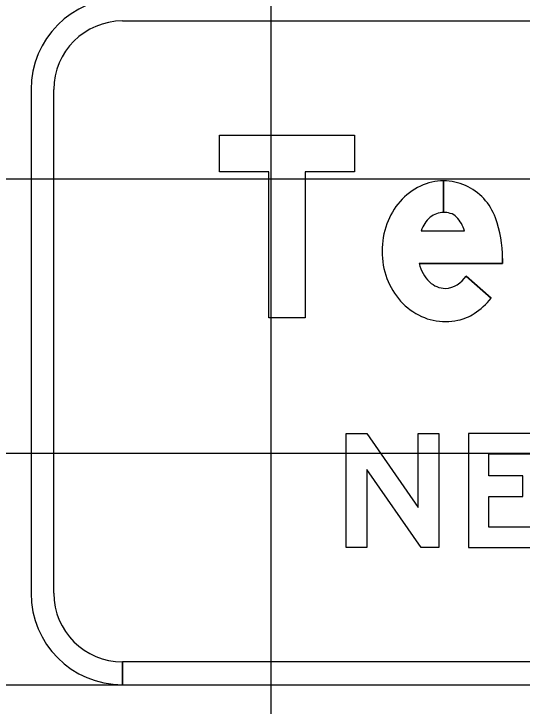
# Model space of a CAD drawing. Extents: x 1797809 to 2198143, y 249608 to 1237864.
# Drawn here: x 2195818.83 to 2195822.54, y 1237296.26 to 1237301.31 of the extents above; entities that cross this region are included whole.
import ezdxf

# ---------------------------------------------------------------- set-up
doc = ezdxf.new("R2010")
doc.units = 0
for name, color, linetype in [('GSBWFILL', 7, 'Continuous'), ('GSCOLORFILL', 7, 'Continuous'), ('GSDIMS', 7, 'Continuous'), ('GSOUTLINE', 7, 'Continuous'), ('GSSHT', 7, 'Continuous')]:
    doc.layers.add(name, color=color, linetype=linetype)

msp = doc.modelspace()

# ---------------------------------------------------------------- linework, layer by layer
at = {"layer": 'GSBWFILL'}
for p, q in [((2195821.9643, 1237300.09), (2195821.9643, 1237299.8602)), ((2195821.9644, 1237299.8602), (2195821.9644, 1237300.09)), ((2195821.8018, 1237299.7267), (2195822.1173, 1237299.7267)), ((2195822.1279, 1237299.3968), (2195822.3103, 1237299.2353))]:
    msp.add_line(p, q, dxfattribs=at)
for points in [[(2195820.9559, 1237299.091), (2195820.6895, 1237299.091), (2195820.6895, 1237300.1566), (2195820.3299, 1237300.1566), (2195820.3299, 1237300.423), (2195821.3156, 1237300.423), (2195821.3156, 1237300.1566), (2195820.9559, 1237300.1566)], [(2195821.9286, 1237298.2502), (2195821.9286, 1237297.4177), (2195821.7996, 1237297.4177), (2195821.4042, 1237297.9879), (2195821.4042, 1237297.4177), (2195821.2543, 1237297.4177), (2195821.2543, 1237298.2502), (2195821.4047, 1237298.2502), (2195821.7788, 1237297.7107), (2195821.7788, 1237298.2502)], [(2195822.7695, 1237297.5675), (2195822.2949, 1237297.5675), (2195822.2949, 1237297.7914), (2195822.5405, 1237297.7914), (2195822.5405, 1237297.9413), (2195822.2949, 1237297.9413), (2195822.2949, 1237298.1003), (2195822.757, 1237298.1003), (2195822.757, 1237298.2502), (2195822.1451, 1237298.2502), (2195822.1451, 1237297.4177), (2195822.7695, 1237297.4177)]]:
    msp.add_lwpolyline(points, close=True, dxfattribs=at)
msp.add_lwpolyline([(2195822.3945, 1237299.525), (2195822.3945, 1237299.487), (2195821.7866, 1237299.487)], dxfattribs=at)
for centre, major_axis, start_param, end_param in [((2195821.9643, 1237299.6955), (0, 0.3945), 0, 0.44196), ((2195821.9643, 1237299.6955), (0, 0.3945), 5.868518, 6.283016), ((2195821.9914, 1237299.6382), (0, 0.4579), 0.44196, 0.851746), ((2195821.9543, 1237299.6798), (0, 0.4129), 5.061282, 5.861635), ((2195822.0336, 1237299.6012), (0, 0.5141), 0.851746, 1.222943), ((2195821.9643, 1237299.7058), (0, 0.1544), 0, 0.684319), ((2195821.9643, 1237299.6812), (0, 0.1791), 6.008019, 6.282813), ((2195822.002, 1237299.6658), (0, 0.2093), 0.703138, 1.275447), ((2195821.9858, 1237299.7574), (0, 0.0999), 5.468651, 6.008019), ((2195821.8667, 1237299.645), (0, 0.2637), 5.027692, 5.468651), ((2195821.5287, 1237299.525), (0, 0.8658), 4.712389, 5.061282), ((2195822.0999, 1237299.5772), (0, 0.5845), 1.222943, 1.570796), ((2195822.0824, 1237299.5772), (0, 0.567), 1.570796, 1.928626), ((2195822.0425, 1237299.5435), (0, 0.2621), 1.788032, 2.378697), ((2195822.0316, 1237299.5582), (0, 0.5128), 1.928626, 2.305123), ((2195821.9806, 1237299.4799), (0, 0.1733), 2.383204, 3.128268), ((2195821.9653, 1237299.4973), (0, 0.1912), 3.209537, 4.158837), ((2195821.9991, 1237299.5289), (0, 0.4691), 2.305123, 2.711411), ((2195821.9198, 1237299.5412), (0, 0.4961), 3.710413, 4.047817), ((2195821.9783, 1237299.4835), (0, 0.4191), 2.711411, 3.141593), ((2195821.9897, 1237299.4319), (0, 0.3663), 3.35931, 3.710413), ((2195821.9783, 1237299.4835), (0, 0.4191), 3.141593, 3.35931)]:
    msp.add_ellipse(centre, major_axis=major_axis, ratio=0.999993, start_param=start_param, end_param=end_param, dxfattribs=at)
at = {"layer": 'GSCOLORFILL'}
for p, q in [((2195819.6228, 1237301.2555), (2195830.2871, 1237301.2555)), ((2195818.9568, 1237300.756), (2195818.9568, 1237297.0847)), ((2195819.1233, 1237297.0847), (2195819.1233, 1237300.756)), ((2195821.9643, 1237300.09), (2195821.9643, 1237299.8602)), ((2195821.9644, 1237299.8602), (2195821.9644, 1237300.09)), ((2195821.8018, 1237299.7267), (2195822.1173, 1237299.7267)), ((2195822.1279, 1237299.3968), (2195822.3103, 1237299.2353)), ((2195819.6228, 1237296.4187), (2195819.6228, 1237296.5852)), ((2195830.2871, 1237296.5852), (2195819.6244, 1237296.5852)), ((2195819.6244, 1237296.5852), (2195819.6244, 1237296.4187)), ((2195819.6244, 1237296.4187), (2195830.2871, 1237296.4187))]:
    msp.add_line(p, q, dxfattribs=at)
for points in [[(2195820.9559, 1237299.091), (2195820.6895, 1237299.091), (2195820.6895, 1237300.1566), (2195820.3299, 1237300.1566), (2195820.3299, 1237300.423), (2195821.3156, 1237300.423), (2195821.3156, 1237300.1566), (2195820.9559, 1237300.1566)], [(2195821.9286, 1237298.2502), (2195821.9286, 1237297.4177), (2195821.7996, 1237297.4177), (2195821.4042, 1237297.9879), (2195821.4042, 1237297.4177), (2195821.2543, 1237297.4177), (2195821.2543, 1237298.2502), (2195821.4047, 1237298.2502), (2195821.7788, 1237297.7107), (2195821.7788, 1237298.2502)], [(2195822.7695, 1237297.5675), (2195822.2949, 1237297.5675), (2195822.2949, 1237297.7914), (2195822.5405, 1237297.7914), (2195822.5405, 1237297.9413), (2195822.2949, 1237297.9413), (2195822.2949, 1237298.1003), (2195822.757, 1237298.1003), (2195822.757, 1237298.2502), (2195822.1451, 1237298.2502), (2195822.1451, 1237297.4177), (2195822.7695, 1237297.4177)]]:
    msp.add_lwpolyline(points, close=True, dxfattribs=at)
msp.add_lwpolyline([(2195822.3945, 1237299.525), (2195822.3945, 1237299.487), (2195821.7866, 1237299.487)], dxfattribs=at)
for centre, radius, start, end in [((2195819.6228, 1237300.756), 0.666, 90, 180), ((2195819.6228, 1237300.756), 0.4995, 90, 180), ((2195819.6228, 1237297.0847), 0.666, 180, 270), ((2195819.6228, 1237297.0847), 0.4995, 180, 270)]:
    msp.add_arc(centre, radius, start, end, dxfattribs=at)
for centre, major_axis, start_param, end_param in [((2195821.9643, 1237299.6955), (0, 0.3945), 0, 0.44196), ((2195821.9643, 1237299.6955), (0, 0.3945), 5.868518, 6.283016), ((2195821.9914, 1237299.6382), (0, 0.4579), 0.44196, 0.851746), ((2195821.9543, 1237299.6798), (0, 0.4129), 5.061282, 5.861635), ((2195822.0336, 1237299.6012), (0, 0.5141), 0.851746, 1.222943), ((2195821.9643, 1237299.7058), (0, 0.1544), 0, 0.684319), ((2195821.9643, 1237299.6812), (0, 0.1791), 6.008019, 6.282813), ((2195822.002, 1237299.6658), (0, 0.2093), 0.703138, 1.275447), ((2195821.9858, 1237299.7574), (0, 0.0999), 5.468651, 6.008019), ((2195821.8667, 1237299.645), (0, 0.2637), 5.027692, 5.468651), ((2195821.5287, 1237299.525), (0, 0.8658), 4.712389, 5.061282), ((2195822.0999, 1237299.5772), (0, 0.5845), 1.222943, 1.570796), ((2195822.0824, 1237299.5772), (0, 0.567), 1.570796, 1.928626), ((2195822.0425, 1237299.5435), (0, 0.2621), 1.788032, 2.378697), ((2195822.0316, 1237299.5582), (0, 0.5128), 1.928626, 2.305123), ((2195821.9806, 1237299.4799), (0, 0.1733), 2.383204, 3.128268), ((2195821.9653, 1237299.4973), (0, 0.1912), 3.209537, 4.158837), ((2195821.9991, 1237299.5289), (0, 0.4691), 2.305123, 2.711411), ((2195821.9198, 1237299.5412), (0, 0.4961), 3.710413, 4.047817), ((2195821.9783, 1237299.4835), (0, 0.4191), 2.711411, 3.141593), ((2195821.9897, 1237299.4319), (0, 0.3663), 3.35931, 3.710413), ((2195821.9783, 1237299.4835), (0, 0.4191), 3.141593, 3.35931)]:
    msp.add_ellipse(centre, major_axis=major_axis, ratio=0.999993, start_param=start_param, end_param=end_param, dxfattribs=at)
at = {"layer": 'GSDIMS'}
msp.add_line((2195745.6027, 1237296.4187), (2195819.6244, 1237296.4187), dxfattribs=at)
at = {"layer": 'GSOUTLINE'}
for p, q in [((2195821.8018, 1237299.7267), (2195822.1173, 1237299.7267)), ((2195822.3103, 1237299.2353), (2195822.1279, 1237299.3968))]:
    msp.add_line(p, q, dxfattribs=at)
for points in [[(2195820.9559, 1237299.091), (2195820.6895, 1237299.091), (2195820.6895, 1237300.1566), (2195820.3299, 1237300.1566), (2195820.3299, 1237300.423), (2195821.3156, 1237300.423), (2195821.3156, 1237300.1566), (2195820.9559, 1237300.1566)], [(2195821.9286, 1237298.2502), (2195821.9286, 1237297.4177), (2195821.7996, 1237297.4177), (2195821.4042, 1237297.9879), (2195821.4042, 1237297.4177), (2195821.2543, 1237297.4177), (2195821.2543, 1237298.2502), (2195821.4047, 1237298.2502), (2195821.7788, 1237297.7107), (2195821.7788, 1237298.2502)], [(2195822.7695, 1237297.5675), (2195822.2949, 1237297.5675), (2195822.2949, 1237297.7914), (2195822.5405, 1237297.7914), (2195822.5405, 1237297.9413), (2195822.2949, 1237297.9413), (2195822.2949, 1237298.1003), (2195822.757, 1237298.1003), (2195822.757, 1237298.2502), (2195822.1451, 1237298.2502), (2195822.1451, 1237297.4177), (2195822.7695, 1237297.4177)]]:
    msp.add_lwpolyline(points, close=True, dxfattribs=at)
msp.add_lwpolyline([(2195821.7866, 1237299.487), (2195822.3945, 1237299.487), (2195822.3945, 1237299.525)], dxfattribs=at)
for centre, major_axis, start_param, end_param in [((2195821.9643, 1237299.6955), (0, 0.3945), 0, 0.44196), ((2195821.9643, 1237299.6955), (0, 0.3945), 5.868518, 6.283185), ((2195821.9914, 1237299.6382), (0, 0.4579), 0.44196, 0.851746), ((2195821.9543, 1237299.6798), (0, 0.4129), 5.061282, 5.861635), ((2195822.0336, 1237299.6012), (0, 0.5141), 0.851746, 1.222943), ((2195821.9643, 1237299.7058), (0, 0.1544), 0, 0.684319), ((2195821.9643, 1237299.6812), (0, 0.1791), 6.008019, 6.283185), ((2195822.002, 1237299.6658), (0, 0.2093), 0.703138, 1.275447), ((2195821.9858, 1237299.7574), (0, 0.0999), 5.468651, 6.008019), ((2195821.8667, 1237299.645), (0, 0.2637), 5.027692, 5.468651), ((2195821.5287, 1237299.525), (0, 0.8658), 4.712389, 5.061282), ((2195822.0999, 1237299.5772), (0, 0.5845), 1.222943, 1.570796), ((2195822.0824, 1237299.5772), (0, 0.567), 1.570796, 1.928626), ((2195822.0425, 1237299.5435), (0, 0.2621), 1.788032, 2.378697), ((2195822.0316, 1237299.5582), (0, 0.5128), 1.928626, 2.305123), ((2195821.9806, 1237299.4799), (0, 0.1733), 2.383204, 3.128268), ((2195821.9653, 1237299.4973), (0, 0.1912), 3.209537, 4.158837), ((2195821.9991, 1237299.5289), (0, 0.4691), 2.305123, 2.711411), ((2195821.9198, 1237299.5412), (0, 0.4961), 3.710413, 4.047817), ((2195821.9783, 1237299.4835), (0, 0.4191), 2.711411, 3.141593), ((2195821.9897, 1237299.4319), (0, 0.3663), 3.35931, 3.710413), ((2195821.9783, 1237299.4835), (0, 0.4191), 3.141593, 3.35931)]:
    msp.add_ellipse(centre, major_axis=major_axis, ratio=0.999993, start_param=start_param, end_param=end_param, dxfattribs=at)
at = {"layer": 'GSSHT'}
for p, q in [((2195820.7065, 1237258.1062), (2195820.7065, 1237318.1062)), ((2195734.7065, 1237300.1062), (2195864.7065, 1237300.1062)), ((2195734.7065, 1237298.1062), (2195864.7065, 1237298.1062))]:
    msp.add_line(p, q, dxfattribs=at)

doc.saveas('drawing.dxf')
